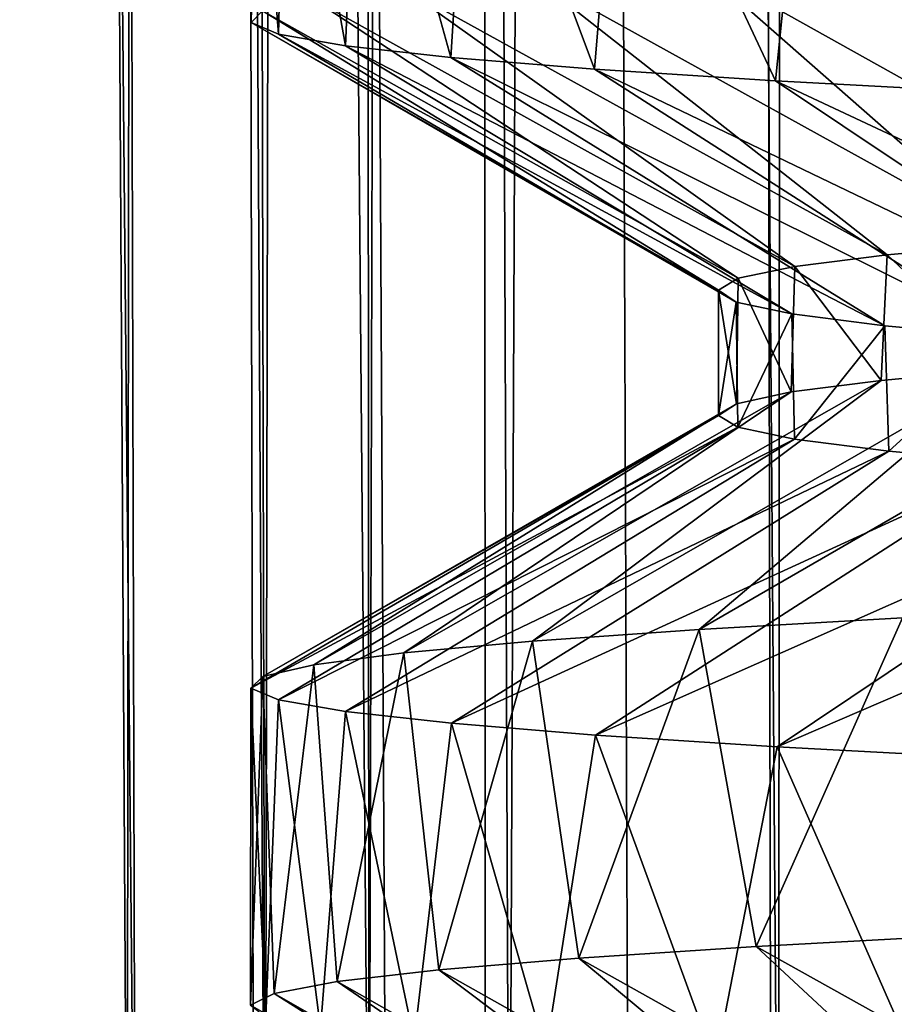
# Model space of a CAD drawing. Header units: millimetres. Extents: x -39 to 39, y -2 to 145.
# Tile 289 of 656: x -14.82 to -13.04, y 39.02 to 41.02. Entities that reach past the tile are written whole.
import ezdxf

# ---------------------------------------------------------------- set-up
doc = ezdxf.new("R2010")
doc.units = ezdxf.units.MM
doc.header["$LTSCALE"] = 65.185185
for name, color, linetype in [('12', 7, 'CONTINUOUS'), ('156', 7, 'CONTINUOUS'), ('157', 7, 'CONTINUOUS'), ('17', 7, 'CONTINUOUS'), ('177', 7, 'CONTINUOUS'), ('42', 7, 'CONTINUOUS'), ('45', 7, 'CONTINUOUS'), ('60', 7, 'CONTINUOUS'), ('66', 7, 'CONTINUOUS')]:
    doc.layers.add(name, color=color, linetype=linetype)

msp = doc.modelspace()

# ---------------------------------------------------------------- linework, layer by layer
at = {"layer": '12', "color": 7, "linetype": 'Continuous'}
for points in [[(-15.0751, 121, -8.0611), (-14.5125, 121, -9.0347), (-14.5993, 38.299, -8.3248), (-15.0751, 121, -8.0611)], [(-14.8428, 38.299, -7.8826), (-15.0751, 121, -8.0611), (-14.5993, 38.299, -8.3248), (-14.8428, 38.299, -7.8826)], [(-14.5993, 38.299, -8.3248), (-14.5125, 121, -9.0347), (-14.3427, 38.299, -8.7596), (-14.5993, 38.299, -8.3248)], [(-14.5125, 121, -9.0347), (-14.0731, 38.2987, -9.1864), (-14.3427, 38.299, -8.7596), (-14.5125, 121, -9.0347)], [(-13.9007, 121, 9.9504), (-13.8727, 38.2987, 9.4864), (-13.5816, 38.299, 9.8987), (-13.9007, 121, 9.9504)], [(-13.2165, 121, 10.8427), (-13.9007, 121, 9.9504), (-13.2782, 38.299, 10.3021), (-13.2165, 121, 10.8427)], [(-13.2782, 38.299, 10.3021), (-13.9007, 121, 9.9504), (-13.5816, 38.299, 9.8987), (-13.2782, 38.299, 10.3021)], [(-12.9628, 38.299, 10.6962), (-13.2165, 121, 10.8427), (-13.2782, 38.299, 10.3021), (-12.9628, 38.299, 10.6962)], [(-12.475, 121, 11.6881), (-13.2165, 121, 10.8427), (-12.2971, 38.299, 11.4553), (-12.475, 121, 11.6881)], [(-12.2971, 38.299, 11.4553), (-13.2165, 121, 10.8427), (-12.6357, 38.299, 11.0808), (-12.2971, 38.299, 11.4553)], [(-12.6357, 38.299, 11.0808), (-13.2165, 121, 10.8427), (-12.9628, 38.299, 10.6962), (-12.6357, 38.299, 11.0808)]]:
    msp.add_3dface(points, dxfattribs=at)
at = {"layer": '156', "color": 7, "linetype": 'Continuous'}
for points in [[(-12.8128, 40.3124, 3.9233), (-12.4813, 40.3364, 4.8762), (-13.4393, 39.7834, 5.0308), (-12.8128, 40.3124, 3.9233)], [(-13.4393, 39.7834, 5.0308), (-12.4813, 40.3364, 4.8762), (-13.0265, 39.8072, 6.0193), (-13.4393, 39.7834, 5.0308)], [(-13.0696, 40.2887, 2.9575), (-12.8128, 40.3124, 3.9233), (-13.7771, 39.7596, 4.0143), (-13.0696, 40.2887, 2.9575)], [(-13.7771, 39.7596, 4.0143), (-12.8128, 40.3124, 3.9233), (-13.4393, 39.7834, 5.0308), (-13.7771, 39.7596, 4.0143)], [(-13.2526, 40.2651, 1.9822), (-13.0696, 40.2887, 2.9575), (-14.0381, 39.7359, 2.9754), (-13.2526, 40.2651, 1.9822)], [(-14.0381, 39.7359, 2.9754), (-13.0696, 40.2887, 2.9575), (-13.7771, 39.7596, 4.0143), (-14.0381, 39.7359, 2.9754)], [(-13.3634, 40.2414, 0.9893), (-13.2526, 40.2651, 1.9822), (-14.221, 39.7121, 1.9199), (-13.3634, 40.2414, 0.9893)], [(-14.221, 39.7121, 1.9199), (-13.2526, 40.2651, 1.9822), (-14.0381, 39.7359, 2.9754), (-14.221, 39.7121, 1.9199)], [(-13.4, 40.2175, -0.0157), (-13.3634, 40.2414, 0.9893), (-14.3246, 39.6883, 0.8537), (-13.4, 40.2175, -0.0157)], [(-14.3246, 39.6883, 0.8537), (-13.3634, 40.2414, 0.9893), (-14.221, 39.7121, 1.9199), (-14.3246, 39.6883, 0.8537)], [(-13.3608, 40.1935, -1.0238), (-13.4, 40.2175, -0.0157), (-14.3484, 39.6646, -0.2172), (-13.3608, 40.1935, -1.0238)], [(-14.3484, 39.6646, -0.2172), (-13.4, 40.2175, -0.0157), (-14.3246, 39.6883, 0.8537), (-14.3484, 39.6646, -0.2172)], [(-14.2922, 39.6408, -1.2869), (-13.3608, 40.1935, -1.0238), (-14.3484, 39.6646, -0.2172), (-14.2922, 39.6408, -1.2869)], [(-13.2453, 40.1694, -2.0304), (-13.3608, 40.1935, -1.0238), (-14.2922, 39.6408, -1.2869), (-13.2453, 40.1694, -2.0304)], [(-14.1564, 39.617, -2.3495), (-13.2453, 40.1694, -2.0304), (-14.2922, 39.6408, -1.2869), (-14.1564, 39.617, -2.3495)], [(-13.0543, 40.1454, -3.0241), (-13.2453, 40.1694, -2.0304), (-14.1564, 39.617, -2.3495), (-13.0543, 40.1454, -3.0241)], [(-13.9417, 39.5933, -3.3989), (-13.0543, 40.1454, -3.0241), (-14.1564, 39.617, -2.3495), (-13.9417, 39.5933, -3.3989)], [(-12.7903, 40.1215, -3.9959), (-13.0543, 40.1454, -3.0241), (-13.9417, 39.5933, -3.3989), (-12.7903, 40.1215, -3.9959)], [(-13.6493, 39.5695, -4.4294), (-12.7903, 40.1215, -3.9959), (-13.9417, 39.5933, -3.3989), (-13.6493, 39.5695, -4.4294)], [(-12.4555, 40.0976, -4.9418), (-12.7903, 40.1215, -3.9959), (-13.6493, 39.5695, -4.4294), (-12.4555, 40.0976, -4.9418)], [(-13.2808, 39.5457, -5.4353), (-12.4555, 40.0976, -4.9418), (-13.6493, 39.5695, -4.4294), (-13.2808, 39.5457, -5.4353)], [(-12.053, 40.0739, -5.8553), (-12.4555, 40.0976, -4.9418), (-13.2808, 39.5457, -5.4353), (-12.053, 40.0739, -5.8553)], [(-12.8384, 39.522, -6.4108), (-12.053, 40.0739, -5.8553), (-13.2808, 39.5457, -5.4353), (-12.8384, 39.522, -6.4108)]]:
    msp.add_3dface(points, dxfattribs=at)
at = {"layer": '157', "color": 7, "linetype": 'Continuous'}
for points in [[(-12.4702, 40.5902, 4.9045), (-13.443, 41.1332, 5.0209), (-13.0318, 41.1569, 6.0079), (-12.4702, 40.5902, 4.9045)], [(-12.7987, 40.5666, 3.969), (-13.7795, 41.1094, 4.006), (-13.443, 41.1332, 5.0209), (-12.7987, 40.5666, 3.969)], [(-12.4702, 40.5902, 4.9045), (-12.7987, 40.5666, 3.969), (-13.443, 41.1332, 5.0209), (-12.4702, 40.5902, 4.9045)], [(-13.0574, 40.543, 3.0106), (-14.0395, 41.0857, 2.969), (-13.7795, 41.1094, 4.006), (-13.0574, 40.543, 3.0106)], [(-12.7987, 40.5666, 3.969), (-13.0574, 40.543, 3.0106), (-13.7795, 41.1094, 4.006), (-12.7987, 40.5666, 3.969)], [(-13.2446, 40.5194, 2.0345), (-14.2216, 41.062, 1.9154), (-14.0395, 41.0857, 2.969), (-13.2446, 40.5194, 2.0345)], [(-13.0574, 40.543, 3.0106), (-13.2446, 40.5194, 2.0345), (-14.0395, 41.0857, 2.969), (-13.0574, 40.543, 3.0106)], [(-13.3597, 40.4956, 1.0391), (-14.3247, 41.0383, 0.8512), (-14.2216, 41.062, 1.9154), (-13.3597, 40.4956, 1.0391)], [(-13.2446, 40.5194, 2.0345), (-13.3597, 40.4956, 1.0391), (-14.2216, 41.062, 1.9154), (-13.2446, 40.5194, 2.0345)], [(-13.4, 40.4716, 0.0295), (-14.3483, 41.0146, -0.2178), (-14.3247, 41.0383, 0.8512), (-13.4, 40.4716, 0.0295)], [(-13.3597, 40.4956, 1.0391), (-13.4, 40.4716, 0.0295), (-14.3247, 41.0383, 0.8512), (-13.3597, 40.4956, 1.0391)], [(-13.4, 40.4716, 0.0295), (-13.3639, 40.4475, -0.9828), (-14.3483, 41.0146, -0.2178), (-13.4, 40.4716, 0.0295)], [(-13.3639, 40.4475, -0.9828), (-14.2923, 40.9908, -1.2855), (-14.3483, 41.0146, -0.2178), (-13.3639, 40.4475, -0.9828)], [(-13.3639, 40.4475, -0.9828), (-13.251, 40.4234, -1.9924), (-14.2923, 40.9908, -1.2855), (-13.3639, 40.4475, -0.9828)], [(-13.251, 40.4234, -1.9924), (-14.1569, 40.9671, -2.3461), (-14.2923, 40.9908, -1.2855), (-13.251, 40.4234, -1.9924)], [(-13.251, 40.4234, -1.9924), (-13.0626, 40.3993, -2.9882), (-14.1569, 40.9671, -2.3461), (-13.251, 40.4234, -1.9924)], [(-13.0626, 40.3993, -2.9882), (-13.9429, 40.9434, -3.3936), (-14.1569, 40.9671, -2.3461), (-13.0626, 40.3993, -2.9882)], [(-13.0626, 40.3993, -2.9882), (-12.8009, 40.3754, -3.9618), (-13.9429, 40.9434, -3.3936), (-13.0626, 40.3993, -2.9882)], [(-12.8009, 40.3754, -3.9618), (-13.6516, 40.9197, -4.4223), (-13.9429, 40.9434, -3.3936), (-12.8009, 40.3754, -3.9618)], [(-12.8009, 40.3754, -3.9618), (-12.4687, 40.3515, -4.9083), (-13.6516, 40.9197, -4.4223), (-12.8009, 40.3754, -3.9618)], [(-12.4687, 40.3515, -4.9083), (-13.2844, 40.8959, -5.4265), (-13.6516, 40.9197, -4.4223), (-12.4687, 40.3515, -4.9083)], [(-12.4687, 40.3515, -4.9083), (-12.0705, 40.3279, -5.8191), (-13.2844, 40.8959, -5.4265), (-12.4687, 40.3515, -4.9083)], [(-12.0705, 40.3279, -5.8191), (-12.8435, 40.8722, -6.4006), (-13.2844, 40.8959, -5.4265), (-12.0705, 40.3279, -5.8191)], [(-12.3499, 38.5978, 5.2), (-13.3236, 39.1405, 5.3294), (-12.8899, 39.1642, 6.3067), (-12.3499, 38.5978, 5.2)], [(-12.7124, 38.5733, 4.2374), (-13.6835, 39.1168, 4.3226), (-13.3236, 39.1405, 5.3294), (-12.7124, 38.5733, 4.2374)], [(-12.3499, 38.5978, 5.2), (-12.7124, 38.5733, 4.2374), (-13.3236, 39.1405, 5.3294), (-12.3499, 38.5978, 5.2)], [(-12.9999, 38.5489, 3.2499), (-13.9673, 39.0931, 3.2918), (-13.6835, 39.1168, 4.3226), (-12.9999, 38.5489, 3.2499)], [(-12.7124, 38.5733, 4.2374), (-12.9999, 38.5489, 3.2499), (-13.6835, 39.1168, 4.3226), (-12.7124, 38.5733, 4.2374)], [(-13.2109, 38.5244, 2.2433), (-14.1737, 39.0693, 2.2427), (-13.9673, 39.0931, 3.2918), (-13.2109, 38.5244, 2.2433)], [(-12.9999, 38.5489, 3.2499), (-13.2109, 38.5244, 2.2433), (-13.9673, 39.0931, 3.2918), (-12.9999, 38.5489, 3.2499)], [(-13.344, 38.5, 1.2234), (-14.3013, 39.0456, 1.1812), (-14.1737, 39.0693, 2.2427), (-13.344, 38.5, 1.2234)], [(-13.2109, 38.5244, 2.2433), (-13.344, 38.5, 1.2234), (-14.1737, 39.0693, 2.2427), (-13.2109, 38.5244, 2.2433)], [(-13.4386, 38.5, 0.2458), (-14.3496, 39.0219, 0.1131), (-14.3013, 39.0456, 1.1812), (-13.4386, 38.5, 0.2458)], [(-13.344, 38.5, 1.2234), (-13.4386, 38.5, 0.2458), (-14.3013, 39.0456, 1.1812), (-13.344, 38.5, 1.2234)]]:
    msp.add_3dface(points, dxfattribs=at)
at = {"layer": '17', "color": 7, "linetype": 'Continuous'}
for points in [[(-13.0574, 40.543, 3.0106), (-12.7987, 40.5666, 3.969), (-12.8128, 40.3124, 3.9233), (-13.0574, 40.543, 3.0106)], [(-13.2446, 40.5194, 2.0345), (-13.0574, 40.543, 3.0106), (-13.0696, 40.2887, 2.9575), (-13.2446, 40.5194, 2.0345)], [(-13.0696, 40.2887, 2.9575), (-13.0574, 40.543, 3.0106), (-12.8128, 40.3124, 3.9233), (-13.0696, 40.2887, 2.9575)], [(-13.3597, 40.4956, 1.0391), (-13.2446, 40.5194, 2.0345), (-13.2526, 40.2651, 1.9822), (-13.3597, 40.4956, 1.0391)], [(-13.2526, 40.2651, 1.9822), (-13.2446, 40.5194, 2.0345), (-13.0696, 40.2887, 2.9575), (-13.2526, 40.2651, 1.9822)], [(-13.4, 40.4716, 0.0295), (-13.3597, 40.4956, 1.0391), (-13.3634, 40.2414, 0.9893), (-13.4, 40.4716, 0.0295)], [(-13.3634, 40.2414, 0.9893), (-13.3597, 40.4956, 1.0391), (-13.2526, 40.2651, 1.9822), (-13.3634, 40.2414, 0.9893)], [(-13.3639, 40.4475, -0.9828), (-13.4, 40.4716, 0.0295), (-13.4, 40.2175, -0.0157), (-13.3639, 40.4475, -0.9828)], [(-13.4, 40.2175, -0.0157), (-13.4, 40.4716, 0.0295), (-13.3634, 40.2414, 0.9893), (-13.4, 40.2175, -0.0157)], [(-13.3608, 40.1935, -1.0238), (-13.3639, 40.4475, -0.9828), (-13.4, 40.2175, -0.0157), (-13.3608, 40.1935, -1.0238)], [(-13.251, 40.4234, -1.9924), (-13.3639, 40.4475, -0.9828), (-13.3608, 40.1935, -1.0238), (-13.251, 40.4234, -1.9924)], [(-13.2453, 40.1694, -2.0304), (-13.251, 40.4234, -1.9924), (-13.3608, 40.1935, -1.0238), (-13.2453, 40.1694, -2.0304)], [(-13.0626, 40.3993, -2.9882), (-13.251, 40.4234, -1.9924), (-13.2453, 40.1694, -2.0304), (-13.0626, 40.3993, -2.9882)], [(-13.0543, 40.1454, -3.0241), (-13.0626, 40.3993, -2.9882), (-13.2453, 40.1694, -2.0304), (-13.0543, 40.1454, -3.0241)], [(-12.8009, 40.3754, -3.9618), (-13.0626, 40.3993, -2.9882), (-13.0543, 40.1454, -3.0241), (-12.8009, 40.3754, -3.9618)], [(-12.7903, 40.1215, -3.9959), (-12.8009, 40.3754, -3.9618), (-13.0543, 40.1454, -3.0241), (-12.7903, 40.1215, -3.9959)]]:
    msp.add_3dface(points, dxfattribs=at)
at = {"layer": '177', "color": 7, "linetype": 'Continuous'}
for points in [[(-14.345, 41.661, -0.3798), (-14.3333, 41.6847, 0.6913), (-14.3483, 41.0146, -0.2178), (-14.345, 41.661, -0.3798)], [(-14.3483, 41.0146, -0.2178), (-14.3333, 41.6847, 0.6913), (-14.3247, 41.0383, 0.8512), (-14.3483, 41.0146, -0.2178)], [(-14.2923, 40.9908, -1.2855), (-14.345, 41.661, -0.3798), (-14.3483, 41.0146, -0.2178), (-14.2923, 40.9908, -1.2855)], [(-14.2767, 41.6372, -1.4489), (-14.345, 41.661, -0.3798), (-14.2923, 40.9908, -1.2855), (-14.2767, 41.6372, -1.4489)], [(-14.1569, 40.9671, -2.3461), (-14.2767, 41.6372, -1.4489), (-14.2923, 40.9908, -1.2855), (-14.1569, 40.9671, -2.3461)], [(-14.1288, 41.6134, -2.5098), (-14.2767, 41.6372, -1.4489), (-14.1569, 40.9671, -2.3461), (-14.1288, 41.6134, -2.5098)], [(-13.9429, 40.9434, -3.3936), (-14.1288, 41.6134, -2.5098), (-14.1569, 40.9671, -2.3461), (-13.9429, 40.9434, -3.3936)], [(-13.9022, 41.5897, -3.5567), (-14.1288, 41.6134, -2.5098), (-13.9429, 40.9434, -3.3936), (-13.9022, 41.5897, -3.5567)], [(-13.6516, 40.9197, -4.4223), (-13.9022, 41.5897, -3.5567), (-13.9429, 40.9434, -3.3936), (-13.6516, 40.9197, -4.4223)], [(-13.5982, 41.5659, -4.5839), (-13.9022, 41.5897, -3.5567), (-13.6516, 40.9197, -4.4223), (-13.5982, 41.5659, -4.5839)], [(-13.2844, 40.8959, -5.4265), (-13.5982, 41.5659, -4.5839), (-13.6516, 40.9197, -4.4223), (-13.2844, 40.8959, -5.4265)], [(-13.2184, 41.5421, -5.5855), (-13.5982, 41.5659, -4.5839), (-13.2844, 40.8959, -5.4265), (-13.2184, 41.5421, -5.5855)], [(-12.8435, 40.8722, -6.4006), (-13.2184, 41.5421, -5.5855), (-13.2844, 40.8959, -5.4265), (-12.8435, 40.8722, -6.4006)], [(-12.7649, 41.5184, -6.5559), (-13.2184, 41.5421, -5.5855), (-12.8435, 40.8722, -6.4006), (-12.7649, 41.5184, -6.5559)], [(-13.4393, 39.7834, 5.0308), (-13.0265, 39.8072, 6.0193), (-13.3236, 39.1405, 5.3294), (-13.4393, 39.7834, 5.0308)], [(-13.3236, 39.1405, 5.3294), (-13.0265, 39.8072, 6.0193), (-12.8899, 39.1642, 6.3067), (-13.3236, 39.1405, 5.3294)], [(-13.7771, 39.7596, 4.0143), (-13.4393, 39.7834, 5.0308), (-13.6835, 39.1168, 4.3226), (-13.7771, 39.7596, 4.0143)], [(-13.6835, 39.1168, 4.3226), (-13.4393, 39.7834, 5.0308), (-13.3236, 39.1405, 5.3294), (-13.6835, 39.1168, 4.3226)], [(-14.0381, 39.7359, 2.9754), (-13.7771, 39.7596, 4.0143), (-13.9673, 39.0931, 3.2918), (-14.0381, 39.7359, 2.9754)], [(-13.9673, 39.0931, 3.2918), (-13.7771, 39.7596, 4.0143), (-13.6835, 39.1168, 4.3226), (-13.9673, 39.0931, 3.2918)], [(-14.221, 39.7121, 1.9199), (-14.0381, 39.7359, 2.9754), (-14.1737, 39.0693, 2.2427), (-14.221, 39.7121, 1.9199)], [(-14.1737, 39.0693, 2.2427), (-14.0381, 39.7359, 2.9754), (-13.9673, 39.0931, 3.2918), (-14.1737, 39.0693, 2.2427)], [(-14.3246, 39.6883, 0.8537), (-14.221, 39.7121, 1.9199), (-14.3013, 39.0456, 1.1812), (-14.3246, 39.6883, 0.8537)], [(-14.3013, 39.0456, 1.1812), (-14.221, 39.7121, 1.9199), (-14.1737, 39.0693, 2.2427), (-14.3013, 39.0456, 1.1812)], [(-14.3484, 39.6646, -0.2172), (-14.3246, 39.6883, 0.8537), (-14.3496, 39.0219, 0.1131), (-14.3484, 39.6646, -0.2172)], [(-14.3496, 39.0219, 0.1131), (-14.3246, 39.6883, 0.8537), (-14.3013, 39.0456, 1.1812), (-14.3496, 39.0219, 0.1131)], [(-14.3181, 38.9982, -0.9557), (-14.3484, 39.6646, -0.2172), (-14.3496, 39.0219, 0.1131), (-14.3181, 38.9982, -0.9557)], [(-14.2922, 39.6408, -1.2869), (-14.3484, 39.6646, -0.2172), (-14.3181, 38.9982, -0.9557), (-14.2922, 39.6408, -1.2869)], [(-14.2072, 38.9744, -2.0191), (-14.2922, 39.6408, -1.2869), (-14.3181, 38.9982, -0.9557), (-14.2072, 38.9744, -2.0191)], [(-14.1564, 39.617, -2.3495), (-14.2922, 39.6408, -1.2869), (-14.2072, 38.9744, -2.0191), (-14.1564, 39.617, -2.3495)], [(-14.0175, 38.9507, -3.0713), (-14.1564, 39.617, -2.3495), (-14.2072, 38.9744, -2.0191), (-14.0175, 38.9507, -3.0713)], [(-13.9417, 39.5933, -3.3989), (-14.1564, 39.617, -2.3495), (-14.0175, 38.9507, -3.0713), (-13.9417, 39.5933, -3.3989)], [(-13.7499, 38.927, -4.1065), (-13.9417, 39.5933, -3.3989), (-14.0175, 38.9507, -3.0713), (-13.7499, 38.927, -4.1065)], [(-13.6493, 39.5695, -4.4294), (-13.9417, 39.5933, -3.3989), (-13.7499, 38.927, -4.1065), (-13.6493, 39.5695, -4.4294)], [(-13.406, 38.9033, -5.1188), (-13.6493, 39.5695, -4.4294), (-13.7499, 38.927, -4.1065), (-13.406, 38.9033, -5.1188)], [(-13.2808, 39.5457, -5.4353), (-13.6493, 39.5695, -4.4294), (-13.406, 38.9033, -5.1188), (-13.2808, 39.5457, -5.4353)], [(-12.9876, 38.8796, -6.1028), (-13.2808, 39.5457, -5.4353), (-13.406, 38.9033, -5.1188), (-12.9876, 38.8796, -6.1028)], [(-12.8384, 39.522, -6.4108), (-13.2808, 39.5457, -5.4353), (-12.9876, 38.8796, -6.1028), (-12.8384, 39.522, -6.4108)]]:
    msp.add_3dface(points, dxfattribs=at)
at = {"layer": '42', "color": 7, "linetype": 'Continuous'}
for points in [[(-14.7925, 121, 9.1952), (-15.3595, 121, 8.2131), (-14.5828, 38.2988, 8.9231), (-14.7925, 121, 9.1952)], [(-14.5828, 38.2988, 8.9231), (-15.3595, 121, 8.2131), (-15.0194, 38.2988, 8.1668), (-14.5828, 38.2988, 8.9231)], [(-14.1628, 121, 10.1382), (-14.7925, 121, 9.1952), (-14.1086, 38.2987, 9.6554), (-14.1628, 121, 10.1382)], [(-14.1086, 38.2987, 9.6554), (-14.7925, 121, 9.1952), (-14.5828, 38.2988, 8.9231), (-14.1086, 38.2987, 9.6554)]]:
    msp.add_3dface(points, dxfattribs=at)
at = {"layer": '45', "color": 7, "linetype": 'Continuous'}
for points in [[(-14.7864, 121, -9.205), (-14.1561, 121, -10.1477), (-14.3195, 38.2987, -9.3397), (-14.7864, 121, -9.205)], [(-14.3195, 38.2987, -9.3397), (-14.1561, 121, -10.1477), (-13.8244, 38.2988, -10.058), (-14.3195, 38.2987, -9.3397)], [(-14.1561, 121, -10.1477), (-13.4658, 121, -11.0473), (-13.8244, 38.2988, -10.058), (-14.1561, 121, -10.1477)], [(-13.8244, 38.2988, -10.058), (-13.4658, 121, -11.0473), (-13.2928, 38.2988, -10.7509), (-13.8244, 38.2988, -10.058)], [(-13.4658, 121, -11.0473), (-12.7184, 121, -11.9001), (-12.7276, 38.2987, -11.4143), (-13.4658, 121, -11.0473)], [(-13.4658, 121, -11.0473), (-12.7276, 38.2987, -11.4143), (-13.2928, 38.2988, -10.7509), (-13.4658, 121, -11.0473)]]:
    msp.add_3dface(points, dxfattribs=at)
at = {"layer": '60', "color": 7, "linetype": 'Continuous'}
for points in [[(-13.9007, 121, 9.9504), (-14.1628, 121, 10.1382), (-14.1086, 38.2987, 9.6554), (-13.9007, 121, 9.9504)], [(-13.8727, 38.2987, 9.4864), (-13.9007, 121, 9.9504), (-14.1086, 38.2987, 9.6554), (-13.8727, 38.2987, 9.4864)]]:
    msp.add_3dface(points, dxfattribs=at)
at = {"layer": '66', "color": 7, "linetype": 'Continuous'}
for points in [[(-14.5125, 121, -9.0347), (-14.7864, 121, -9.205), (-14.3195, 38.2987, -9.3397), (-14.5125, 121, -9.0347)], [(-14.0731, 38.2987, -9.1864), (-14.5125, 121, -9.0347), (-14.3195, 38.2987, -9.3397), (-14.0731, 38.2987, -9.1864)]]:
    msp.add_3dface(points, dxfattribs=at)

doc.saveas('drawing.dxf')
